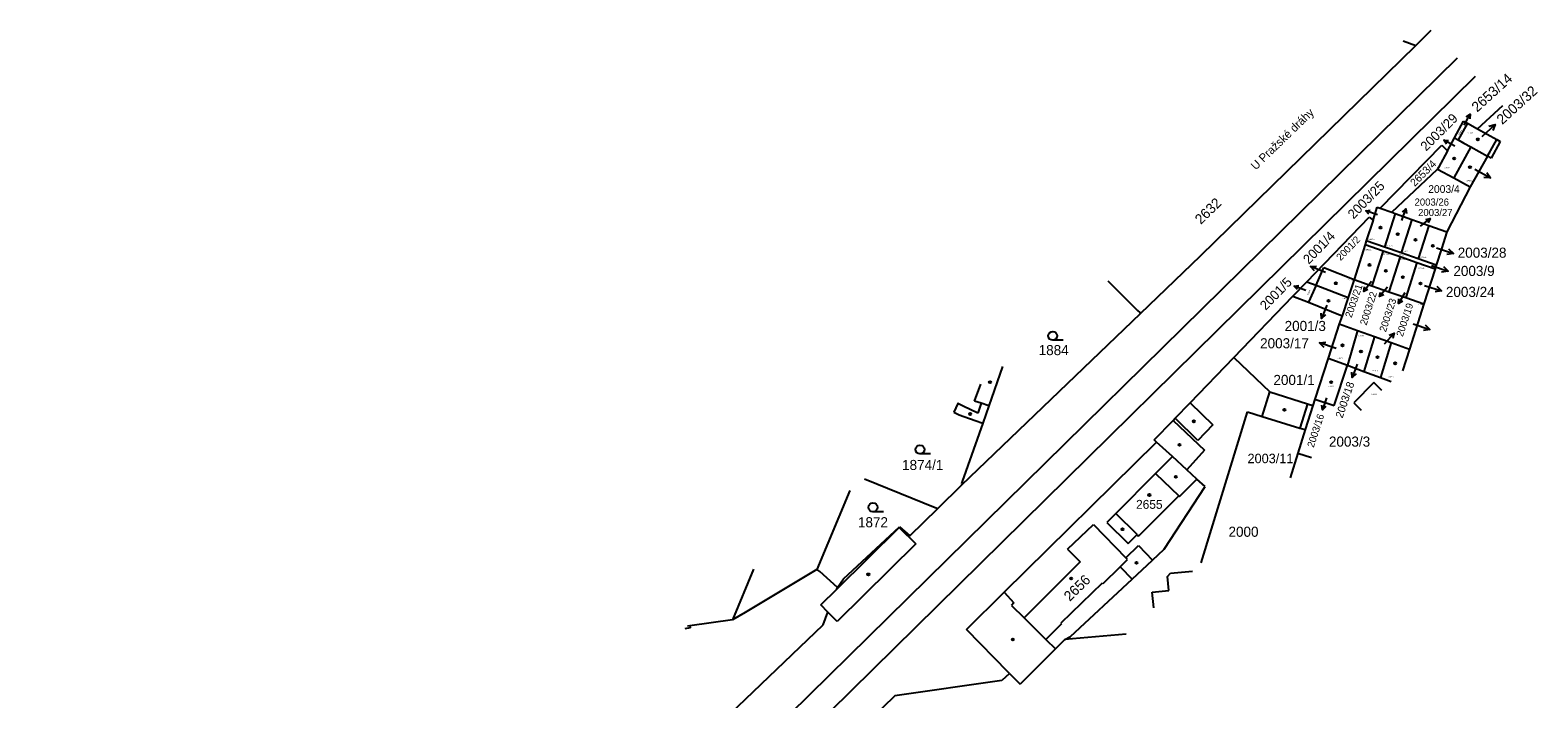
# Model space of a CAD drawing. Extents: x -825057 to -819383, y -1071633 to -1067888.
# Drawn here: x -819637.1 to -819383, y -1068928.5 to -1068815.8 of the extents above; entities that cross this region are included whole.
import ezdxf

# ---------------------------------------------------------------- set-up
doc = ezdxf.new("R2010")
doc.units = 0
for name, color, linetype in [('Vrstva 1', 7, 'Continuous'), ('Vrstva 10', 7, 'Continuous'), ('Vrstva 15', 7, 'Continuous'), ('Vrstva 16', 7, 'Continuous'), ('Vrstva 18', 7, 'Continuous'), ('Vrstva 19', 7, 'Continuous'), ('Vrstva 25', 7, 'Continuous'), ('Vrstva 4', 7, 'Continuous')]:
    doc.layers.add(name, color=color, linetype=linetype)

msp = doc.modelspace()

# ---------------------------------------------------------------- linework, layer by layer
at = {"layer": 'Vrstva 1'}
for p, q in [((-819403.54, -1068818.39), (-819400.92, -1068815.82)), ((-819439.78, -1068853.88), (-819403.54, -1068818.39)), ((-819405.67, -1068817.6), (-819403.54, -1068818.39)), ((-819393.1, -1068832.45), (-819388.85, -1068828.53)), ((-819397, -1068833.99), (-819395.49, -1068831.14)), ((-819394.83, -1068831.5), (-819396.39, -1068834.33)), ((-819395.49, -1068831.14), (-819394.83, -1068831.5)), ((-819394.83, -1068831.5), (-819393.1, -1068832.45)), ((-819398.17, -1068836.15), (-819397, -1068833.99)), ((-819397, -1068833.99), (-819396.39, -1068834.33)), ((-819396.39, -1068834.33), (-819395.41, -1068834.86)), ((-819393.1, -1068832.45), (-819389.87, -1068834.24)), ((-819391.44, -1068837.04), (-819389.87, -1068834.24)), ((-819389.87, -1068834.24), (-819389.28, -1068834.57)), ((-819409.53, -1068845.81), (-819399.11, -1068835.19)), ((-819398.17, -1068836.15), (-819399.68, -1068838.95)), ((-819399.11, -1068835.19), (-819398.17, -1068836.15)), ((-819394.26, -1068835.49), (-819397.13, -1068840.7)), ((-819395.41, -1068834.86), (-819394.26, -1068835.49)), ((-819391.44, -1068837.04), (-819394.34, -1068842.21)), ((-819394.26, -1068835.49), (-819391.44, -1068837.04)), ((-819390.82, -1068837.38), (-819391.44, -1068837.04)), ((-819389.28, -1068834.57), (-819390.82, -1068837.38)), ((-819407.58, -1068846.5), (-819399.84, -1068839.24)), ((-819399.68, -1068838.95), (-819399.84, -1068839.24)), ((-819399.84, -1068839.24), (-819397.13, -1068840.7)), ((-819397.13, -1068840.7), (-819394.34, -1068842.21)), ((-819394.34, -1068842.21), (-819398.28, -1068849.8)), ((-819410.73, -1068847.84), (-819410.01, -1068845.64)), ((-819410.01, -1068845.64), (-819409.53, -1068845.81)), ((-819409.53, -1068845.81), (-819407.58, -1068846.5)), ((-819406.98, -1068846.71), (-819408.81, -1068852.38)), ((-819407.58, -1068846.5), (-819406.98, -1068846.71)), ((-819406.98, -1068846.71), (-819404.18, -1068847.71)), ((-819421.89, -1068858.21), (-819411.38, -1068847.31)), ((-819410.73, -1068847.84), (-819411.86, -1068851.31)), ((-819411.38, -1068847.31), (-819410.73, -1068847.84)), ((-819404.18, -1068847.71), (-819405.99, -1068853.36)), ((-819404.18, -1068847.71), (-819401.32, -1068848.72)), ((-819401.32, -1068848.72), (-819403.13, -1068854.36)), ((-819401.32, -1068848.72), (-819398.28, -1068849.8)), ((-819412.06, -1068851.93), (-819413.93, -1068857.86)), ((-819411.86, -1068851.31), (-819412.06, -1068851.93)), ((-819412.06, -1068851.93), (-819409, -1068853)), ((-819408.81, -1068852.38), (-819411.86, -1068851.31)), ((-819398.28, -1068849.8), (-819399.2, -1068852.67)), ((-819449.9, -1068863.58), (-819439.78, -1068853.88)), ((-819409, -1068853), (-819410.92, -1068858.91)), ((-819409, -1068853), (-819406.16, -1068853.98)), ((-819405.99, -1068853.36), (-819408.81, -1068852.38)), ((-819406.16, -1068853.98), (-819408.07, -1068859.9)), ((-819406.16, -1068853.98), (-819403.32, -1068854.97)), ((-819403.13, -1068854.36), (-819405.99, -1068853.36)), ((-819400.08, -1068855.43), (-819403.13, -1068854.36)), ((-819399.2, -1068852.67), (-819400.08, -1068855.43)), ((-819420.33, -1068858.81), (-819419.02, -1068855.84)), ((-819419.02, -1068855.84), (-819413.93, -1068857.86)), ((-819403.32, -1068854.97), (-819405.22, -1068860.89)), ((-819403.32, -1068854.97), (-819400.27, -1068856.03)), ((-819400.27, -1068856.03), (-819402.17, -1068861.95)), ((-819400.08, -1068855.43), (-819400.27, -1068856.03)), ((-819455.42, -1068858.06), (-819450.4, -1068863.07)), ((-819424.24, -1068860.65), (-819421.89, -1068858.21)), ((-819421.89, -1068858.21), (-819420.33, -1068858.81)), ((-819420.33, -1068858.81), (-819421.61, -1068861.69)), ((-819420.33, -1068858.81), (-819414.94, -1068860.9)), ((-819413.93, -1068857.86), (-819414.94, -1068860.9)), ((-819413.93, -1068857.86), (-819410.92, -1068858.91)), ((-819410.92, -1068858.91), (-819408.07, -1068859.9)), ((-819408.07, -1068859.9), (-819405.22, -1068860.89)), ((-819434.21, -1068871), (-819424.24, -1068860.65)), ((-819424.24, -1068860.65), (-819421.61, -1068861.69)), ((-819421.61, -1068861.69), (-819415.95, -1068863.94)), ((-819414.94, -1068860.9), (-819415.95, -1068863.94)), ((-819405.22, -1068860.89), (-819402.17, -1068861.95)), ((-819402.17, -1068861.95), (-819404.61, -1068869.57)), ((-819480.03, -1068892.45), (-819449.9, -1068863.58)), ((-819450.4, -1068863.07), (-819450.05, -1068863.43)), ((-819450.05, -1068863.43), (-819449.9, -1068863.58)), ((-819415.95, -1068863.94), (-819416.42, -1068865.33)), ((-819416.42, -1068865.33), (-819418.29, -1068871.09)), ((-819416.42, -1068865.33), (-819413.35, -1068866.43)), ((-819413.35, -1068866.43), (-819415.05, -1068872.29)), ((-819413.35, -1068866.43), (-819410.5, -1068867.45)), ((-819410.5, -1068867.45), (-819412.27, -1068873.33)), ((-819410.5, -1068867.45), (-819407.66, -1068868.47)), ((-819407.66, -1068868.47), (-819409.48, -1068874.36)), ((-819407.66, -1068868.47), (-819404.61, -1068869.57)), ((-819404.61, -1068869.57), (-819405.78, -1068873.21)), ((-819473.18, -1068872.51), (-819475.49, -1068879.13)), ((-819441.56, -1068878.63), (-819434.21, -1068871)), ((-819434.21, -1068871), (-819428.14, -1068876.8)), ((-819418.29, -1068871.09), (-819420.55, -1068878.03)), ((-819418.29, -1068871.09), (-819415.05, -1068872.29)), ((-819417.27, -1068879.1), (-819415.05, -1068872.29)), ((-819415.05, -1068872.29), (-819412.27, -1068873.33)), ((-819410.58, -1068875.2), (-819413.99, -1068878.62)), ((-819412.27, -1068873.33), (-819409.48, -1068874.36)), ((-819409.26, -1068876.54), (-819410.58, -1068875.2)), ((-819409.48, -1068874.36), (-819407.68, -1068875.03)), ((-819428.14, -1068876.8), (-819421.8, -1068878.81)), ((-819480.69, -1068878.75), (-819481.39, -1068880.22)), ((-819481.39, -1068880.22), (-819480.49, -1068880.66)), ((-819480.8, -1068878.71), (-819480.69, -1068878.75)), ((-819475.49, -1068879.13), (-819476.51, -1068882.03)), ((-819444.06, -1068881.22), (-819441.56, -1068878.63)), ((-819420.89, -1068879.1), (-819422.18, -1068883.15)), ((-819421.8, -1068878.81), (-819420.89, -1068879.1)), ((-819420.55, -1068878.03), (-819420.89, -1068879.1)), ((-819420.55, -1068878.03), (-819417.27, -1068879.1)), ((-819413.99, -1068878.62), (-819412.74, -1068879.86)), ((-819480.49, -1068880.66), (-819477.79, -1068881.59)), ((-819476.51, -1068882.03), (-819479.97, -1068891.91)), ((-819477.79, -1068881.59), (-819476.51, -1068882.03)), ((-819447.59, -1068884.89), (-819444.41, -1068881.59)), ((-819444.41, -1068881.59), (-819444.06, -1068881.22)), ((-819472.87, -1068910.56), (-819447.22, -1068885.23)), ((-819447.22, -1068885.23), (-819447.59, -1068884.89)), ((-819444.55, -1068887.67), (-819447.22, -1068885.23)), ((-819422.18, -1068883.15), (-819423.41, -1068887.09)), ((-819444.55, -1068887.67), (-819447.37, -1068890.51)), ((-819442.12, -1068889.9), (-819444.55, -1068887.67)), ((-819423.41, -1068887.09), (-819424.72, -1068891.29)), ((-819423.41, -1068887.09), (-819421.11, -1068887.84)), ((-819440.41, -1068891.47), (-819442.12, -1068889.9)), ((-819496.46, -1068891.45), (-819484.51, -1068896.25)), ((-819484.09, -1068896.41), (-819480.03, -1068892.45)), ((-819479.97, -1068891.91), (-819480.08, -1068892.24)), ((-819480.08, -1068892.24), (-819480.03, -1068892.45)), ((-819447.37, -1068890.51), (-819454.1, -1068897.28)), ((-819445.91, -1068903.28), (-819439.02, -1068892.74)), ((-819443.34, -1068894.41), (-819440.41, -1068891.47)), ((-819439.02, -1068892.74), (-819440.41, -1068891.47)), ((-819498.9, -1068893.43), (-819504.45, -1068906.73)), ((-819450.25, -1068901.08), (-819443.48, -1068894.28)), ((-819443.48, -1068894.28), (-819443.34, -1068894.41)), ((-819488.82, -1068901.03), (-819484.09, -1068896.41)), ((-819484.51, -1068896.25), (-819484.09, -1068896.41)), ((-819454.1, -1068897.28), (-819455.6, -1068898.79)), ((-819499.98, -1068908.28), (-819490.52, -1068899.51)), ((-819490.52, -1068899.51), (-819488.82, -1068901.03)), ((-819455.6, -1068898.79), (-819451.99, -1068902.35)), ((-819451.99, -1068902.35), (-819450.49, -1068900.84)), ((-819450.49, -1068900.84), (-819450.25, -1068901.08)), ((-819451.32, -1068908.32), (-819447.91, -1068905.15)), ((-819447.91, -1068905.15), (-819445.91, -1068903.28)), ((-819515.17, -1068906.67), (-819518.66, -1068915.2)), ((-819504.45, -1068906.73), (-819516.57, -1068913.95)), ((-819503.96, -1068907.05), (-819504.45, -1068906.73)), ((-819500.98, -1068909.73), (-819503.96, -1068907.05)), ((-819503.78, -1068912.68), (-819501.1, -1068910.03)), ((-819501.1, -1068910.03), (-819500.98, -1068909.73)), ((-819500.98, -1068909.73), (-819499.98, -1068908.28)), ((-819479.23, -1068916.84), (-819472.87, -1068910.56)), ((-819461.74, -1068918.02), (-819451.32, -1068908.32)), ((-819502.6, -1068913.89), (-819503.78, -1068912.68)), ((-819518.66, -1068915.2), (-819525.87, -1068916.22)), ((-819516.57, -1068913.95), (-819518.66, -1068915.2)), ((-819503.43, -1068916.02), (-819502.6, -1068913.89)), ((-819525.87, -1068916.22), (-819526.27, -1068916.27)), ((-819519.1, -1068931.03), (-819503.43, -1068916.02)), ((-819472.21, -1068924.02), (-819479.23, -1068916.84)), ((-819452.33, -1068917.62), (-819462.66, -1068918.52)), ((-819462.66, -1068918.52), (-819461.74, -1068918.02)), ((-819464.25, -1068920.11), (-819470.22, -1068926.05)), ((-819462.66, -1068918.52), (-819464.25, -1068920.11)), ((-819473.27, -1068925.45), (-819491.32, -1068927.98)), ((-819472, -1068924.23), (-819473.27, -1068925.45)), ((-819472, -1068924.23), (-819472.21, -1068924.02)), ((-819472, -1068924.23), (-819470.22, -1068926.05)), ((-819491.32, -1068927.98), (-819495.4, -1068931.98))]:
    msp.add_line(p, q, dxfattribs=at)
at = {"layer": 'Vrstva 10'}
for p, q in [((-819896.02, -1069311.23), (-819396.47, -1068820.5)), ((-819393.49, -1068823.65), (-819892.75, -1069314.72))]:
    msp.add_line(p, q, dxfattribs=at)
at = {"layer": 'Vrstva 16'}
for p, q in [((-819395.37, -1068831.81), (-819394.364, -1068829.966)), ((-819392.34, -1068833.73), (-819390.137, -1068831.694)), ((-819396.94, -1068835.37), (-819398.787, -1068834.37)), ((-819393.55, -1068839.24), (-819390.934, -1068840.708)), ((-819409.97, -1068846.93), (-819411.966, -1068846.277)), ((-819405.88, -1068847.9), (-819405.174, -1068845.922)), ((-819402.73, -1068848.87), (-819401.077, -1068847.575)), ((-819400.05, -1068852.52), (-819397.193, -1068853.434)), ((-819418.75, -1068856.65), (-819421.26, -1068855.654)), ((-819400.9, -1068855.46), (-819398.061, -1068856.431)), ((-819422.05, -1068859.71), (-819424.008, -1068858.951)), ((-819411, -1068858.2), (-819412.304, -1068859.846)), ((-819408.27, -1068859.12), (-819409.629, -1068860.721)), ((-819402.03, -1068858.85), (-819399.173, -1068859.767)), ((-819418.53, -1068862.16), (-819419.417, -1068864.39)), ((-819405.35, -1068860.09), (-819406.427, -1068861.893)), ((-819408.79, -1068868.67), (-819407.159, -1068866.91)), ((-819403.99, -1068865.34), (-819401.133, -1068866.255)), ((-819416.92, -1068869.47), (-819419.773, -1068868.544)), ((-819413.38, -1068872.11), (-819414.221, -1068874.358)), ((-819418.58, -1068877.8), (-819419.227, -1068879.798))]:
    msp.add_line(p, q, dxfattribs=at)
for points in [[(-819395.007, -1068830.413), (-819394.364, -1068829.966), (-819394.392, -1068830.749)], [(-819391.21, -1068832.005), (-819390.137, -1068831.694), (-819390.532, -1068832.74)], [(-819398.338, -1068835.011), (-819398.787, -1068834.37), (-819398.004, -1068834.395)], [(-819391.561, -1068839.782), (-819390.934, -1068840.708), (-819392.05, -1068840.655)], [(-819411.409, -1068846.827), (-819411.966, -1068846.277), (-819411.192, -1068846.162)], [(-819405.739, -1068846.464), (-819405.174, -1068845.922), (-819405.079, -1068846.699)], [(-819401.844, -1068847.731), (-819401.077, -1068847.575), (-819401.412, -1068848.282)], [(-819397.993, -1068852.653), (-819397.193, -1068853.434), (-819398.297, -1068853.605)], [(-819420.589, -1068856.404), (-819421.26, -1068855.654), (-819420.257, -1068855.568)], [(-819398.846, -1068855.634), (-819398.061, -1068856.431), (-819399.169, -1068856.58)], [(-819423.482, -1068859.53), (-819424.008, -1068858.951), (-819423.229, -1068858.878)], [(-819411.595, -1068859.515), (-819412.304, -1068859.846), (-819412.144, -1068859.08)], [(-819408.909, -1068860.414), (-819409.629, -1068860.721), (-819409.443, -1068859.961)], [(-819399.973, -1068858.985), (-819399.173, -1068859.767), (-819400.278, -1068859.937)], [(-819405.767, -1068861.471), (-819406.427, -1068861.893), (-819406.368, -1068861.113)], [(-819418.749, -1068863.795), (-819419.417, -1068864.39), (-819419.493, -1068863.499)], [(-819407.996, -1068867.225), (-819407.159, -1068866.91), (-819407.409, -1068867.768)], [(-819401.933, -1068865.474), (-819401.133, -1068866.255), (-819402.238, -1068866.426)], [(-819418.977, -1068869.328), (-819419.773, -1068868.544), (-819418.668, -1068868.377)], [(-819413.566, -1068873.749), (-819414.221, -1068874.358), (-819414.315, -1068873.468)], [(-819418.679, -1068879.24), (-819419.227, -1068879.798), (-819419.344, -1068879.024)]]:
    msp.add_lwpolyline(points, dxfattribs=at)
at = {"layer": 'Vrstva 25'}
for p, q in [((-819462.96, -1068868.09), (-819464.71, -1068868.09)), ((-819485.34, -1068887.25), (-819487.09, -1068887.25)), ((-819493.26, -1068897), (-819495.01, -1068897))]:
    msp.add_line(p, q, dxfattribs=at)
for centre, radius in [((-819393.06, -1068834.23), 0.175), ((-819397.04, -1068837.45), 0.175), ((-819394.39, -1068838.91), 0.175), ((-819409.46, -1068849.1), 0.175), ((-819406.57, -1068850.2), 0.175), ((-819403.56, -1068851.15), 0.175), ((-819400.65, -1068852.17), 0.175), ((-819411.33, -1068855.39), 0.175), ((-819408.57, -1068856.38), 0.175), ((-819405.7, -1068857.44), 0.175), ((-819417, -1068858.48), 0.175), ((-819402.74, -1068858.5), 0.175), ((-819418.22, -1068861.43), 0.175), ((-819464.71, -1068867.34), 0.75), ((-819415.88, -1068868.94), 0.175), ((-819412.76, -1068869.97), 0.175), ((-819409.98, -1068870.93), 0.175), ((-819407, -1068871.97), 0.175), ((-819475.28, -1068875.15), 0.175), ((-819417.77, -1068875.13), 0.175), ((-819425.67, -1068879.82), 0.175), ((-819478.63, -1068880.51), 0.175), ((-819440.93, -1068881.74), 0.175), ((-819487.09, -1068886.5), 0.75), ((-819443.33, -1068885.69), 0.175), ((-819443.95, -1068891.1), 0.175), ((-819495.01, -1068896.25), 0.75), ((-819448.43, -1068894.16), 0.175), ((-819452.96, -1068899.94), 0.175), ((-819450.61, -1068905.6), 0.175), ((-819495.79, -1068907.54), 0.175), ((-819461.6, -1068908.24), 0.175), ((-819471.45, -1068918.5), 0.175)]:
    msp.add_circle(centre, radius, dxfattribs=at)
at = {"layer": 'Vrstva 4'}
for p, q in [((-819477.87, -1068878.34), (-819476.85, -1068875.5)), ((-819429.41, -1068880.91), (-819428.14, -1068876.8)), ((-819479.79, -1068879.19), (-819480.69, -1068878.75)), ((-819477.36, -1068880.39), (-819479.79, -1068879.19)), ((-819476.75, -1068878.71), (-819477.87, -1068878.34)), ((-819476.75, -1068878.71), (-819477.36, -1068880.39)), ((-819475.49, -1068879.13), (-819476.75, -1068878.71)), ((-819441.56, -1068878.63), (-819437.74, -1068882.35)), ((-819439.71, -1068905.59), (-819431.9, -1068880.14)), ((-819431.9, -1068880.14), (-819429.41, -1068880.91)), ((-819421.8, -1068878.81), (-819423.06, -1068882.88)), ((-819444.41, -1068881.59), (-819439.13, -1068886.59)), ((-819440.23, -1068884.97), (-819444.06, -1068881.22)), ((-819437.74, -1068882.35), (-819440.23, -1068884.97)), ((-819429.41, -1068880.91), (-819423.06, -1068882.88)), ((-819423.06, -1068882.88), (-819422.18, -1068883.15)), ((-819439.13, -1068886.59), (-819442.12, -1068889.9)), ((-819447.37, -1068890.51), (-819443.48, -1068894.28)), ((-819450.49, -1068900.84), (-819454.1, -1068897.28)), ((-819501.1, -1068910.03), (-819490.57, -1068899.61)), ((-819490.57, -1068899.61), (-819487.8, -1068902.41)), ((-819462.2, -1068903.29), (-819457.83, -1068899.14)), ((-819457.83, -1068899.14), (-819452.41, -1068904.73)), ((-819487.8, -1068902.41), (-819501.02, -1068915.5)), ((-819452.41, -1068904.73), (-819450.24, -1068902.68)), ((-819450.24, -1068902.68), (-819447.91, -1068905.15)), ((-819460.07, -1068905.41), (-819469.55, -1068914.88)), ((-819462.2, -1068903.29), (-819460.07, -1068905.41)), ((-819453.34, -1068906.26), (-819452.09, -1068905.05)), ((-819452.09, -1068905.05), (-819452.41, -1068904.73)), ((-819456.2, -1068909.05), (-819453.34, -1068906.26)), ((-819453.34, -1068906.26), (-819451.32, -1068908.32)), ((-819445.38, -1068907.91), (-819444.89, -1068907.31)), ((-819445.17, -1068910.28), (-819445.38, -1068907.91)), ((-819444.89, -1068907.31), (-819441.17, -1068906.98)), ((-819472.87, -1068910.56), (-819471.25, -1068912.34)), ((-819463.27, -1068915.72), (-819456.31, -1068908.95)), ((-819456.31, -1068908.95), (-819456.2, -1068909.05)), ((-819447.93, -1068910.54), (-819445.17, -1068910.28)), ((-819447.66, -1068913.17), (-819447.93, -1068910.54)), ((-819471.25, -1068912.34), (-819471.68, -1068912.77)), ((-819471.68, -1068912.77), (-819469.55, -1068914.88)), ((-819501.02, -1068915.5), (-819502.6, -1068913.89)), ((-819469.55, -1068914.88), (-819465.89, -1068918.49)), ((-819465.89, -1068918.49), (-819463.16, -1068915.83)), ((-819463.16, -1068915.83), (-819463.27, -1068915.72)), ((-819525.82, -1068916.57), (-819526.69, -1068916.69)), ((-819525.87, -1068916.22), (-819525.82, -1068916.57)), ((-819465.89, -1068918.49), (-819464.25, -1068920.11))]:
    msp.add_line(p, q, dxfattribs=at)

# ---------------------------------------------------------------- texts
at = {"layer": 'Vrstva 15'}
msp.add_text('U Pražské dráhy', height=1.4, rotation=44.1, dxfattribs=at).set_placement((-819430.502, -1068839.484))
at = {"layer": 'Vrstva 16'}
for s, height, rotation, p in [('2653/14', 1.7, 42.3, (-819393.169, -1068829.724)), ('2003/32', 1.7, 42.3, (-819388.945, -1068831.82)), ('2003/29', 1.6, 45, (-819401.776, -1068836.306)), ('2003/25', 1.6, 45.9, (-819414.009, -1068847.754)), ('2001/4', 1.6, 45.9, (-819421.548, -1068855.356)), ('2001/5', 1.6, 45.9, (-819428.811, -1068863.139)), ('2003/21', 1.2, 71.1, (-819414.351, -1068864.371)), ('2003/22', 1.2, 72, (-819411.84, -1068865.641)), ('2003/23', 1.2, 72, (-819408.562, -1068866.777)), ('2003/19', 1.2, 72, (-819405.714, -1068867.578)), ('2003/18', 1.3, 71.1, (-819415.884, -1068881.297)), ('2003/16', 1.2, 72, (-819420.734, -1068886.248))]:
    msp.add_text(s, height=height, rotation=rotation, dxfattribs=at).set_placement(p)
for s, height, p in [('2003/26', 1.2, (-819403.73, -1068845.39)), ('2003/27', 1.2, (-819403.13, -1068847.15)), ('2003/28', 1.7, (-819396.457, -1068854.17)), ('2003/9', 1.7, (-819397.186, -1068857.25)), ('2003/24', 1.7, (-819398.45, -1068860.78)), ('2001/3', 1.7, (-819425.629, -1068866.52)), ('2003/17', 1.7, (-819429.762, -1068869.44)), ('2003/11', 1.6, (-819431.882, -1068888.8))]:
    msp.add_text(s, height=height, dxfattribs=at).set_placement(p)
at = {"layer": 'Vrstva 18'}
for s, height, rotation, p in [('2653/14', 0.2, 60.3, (-819396.21, -1068833.584)), ('2653/4', 1.3, 45, (-819403.687, -1068842.257)), ('2632', 1.7, 44.1, (-819439.753, -1068848.657)), ('2001/2', 1.2, 45.9, (-819416.187, -1068854.76)), ('2003/9', 0.2, 340.2, (-819406.376, -1068853.649)), ('2001/5', 0.2, 65.7, (-819421.634, -1068860.486))]:
    msp.add_text(s, height=height, rotation=rotation, dxfattribs=at).set_placement(p)
for s, height, p in [('2003/4', 1.3, (-819401.428, -1068843.25)), ('2003/8', 0.2, (-819403.098, -1068862.16)), ('1884', 1.7, (-819467.082, -1068870.59)), ('2001/1', 1.7, (-819427.516, -1068875.62)), ('2003/3', 1.7, (-819418.163, -1068886.01)), ('1874/1', 1.7, (-819490.101, -1068889.95)), ('1872', 1.7, (-819497.538, -1068899.6))]:
    msp.add_text(s, height=height, dxfattribs=at).set_placement(p)
at = {"layer": 'Vrstva 19'}
for s, height, p in [('2003/32', 0.2, (-819394.777, -1068833.23)), ('2003/29', 0.2, (-819398.73, -1068839.12)), ('2003/30', 0.2, (-819394.973, -1068841.29)), ('2003/25', 0.2, (-819411.484, -1068851.16)), ('2003/26', 0.2, (-819408.48, -1068852.27)), ('2003/21', 0.2, (-819412.001, -1068852.91)), ('2003/22', 0.2, (-819408.986, -1068853.63)), ('2003/23', 0.2, (-819406.237, -1068854.54)), ('2003/27', 0.2, (-819405.746, -1068853.16)), ('2003/28', 0.2, (-819402.752, -1068854.2)), ('2003/24', 0.2, (-819403.09, -1068856.05)), ('2001/4', 0.2, (-819414.941, -1068858.06)), ('2001/3', 0.2, (-819415.868, -1068861.14)), ('2003/18', 0.2, (-819413.217, -1068867.43)), ('2003/17', 0.2, (-819416.712, -1068871.21)), ('2003/19', 0.2, (-819410.895, -1068873.29)), ('2003/20', 0.2, (-819408.222, -1068874.35)), ('2003/16', 0.2, (-819418.325, -1068875.91)), ('2003/10', 0.2, (-819411.078, -1068877.31)), ('2655', 1.5, (-819450.666, -1068896.49)), ('2000', 1.7, (-819435.088, -1068901.2))]:
    msp.add_text(s, height=height, dxfattribs=at).set_placement(p)
for s, height, rotation, p in [('2003/79', 0.2, 61.2, (-819391.288, -1068837.149)), ('2656', 1.7, 44.1, (-819461.841, -1068912.177))]:
    msp.add_text(s, height=height, rotation=rotation, dxfattribs=at).set_placement(p)

doc.saveas('drawing.dxf')
